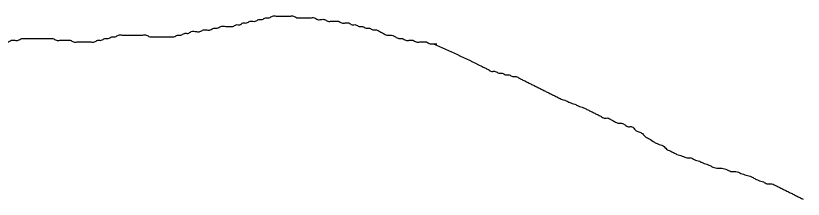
# Model space of a CAD drawing. Extents: x 813775 to 1157140, y 1757555 to 1979907.
# Drawn here: x 1031885 to 1033154, y 1815324 to 1815620 of the extents above; entities that cross this region are included whole.
import ezdxf

# ---------------------------------------------------------------- set-up
doc = ezdxf.new("R2010")
doc.units = 0
doc.layers.add('Level 35', color=7, linetype='Continuous')

msp = doc.modelspace()

# ---------------------------------------------------------------- linework, layer by layer
at = {"layer": 'Level 35'}
for points in [[(1031750.8893173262, 1815557.9685871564), (1031833.178690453, 1815569.131418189), (1031838.7574096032, 1815569.131418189), (1031844.3361287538, 1815571.9221259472), (1031849.9148479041, 1815571.9221259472), (1031855.4935670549, 1815574.7128337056), (1031861.0722862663, 1815574.7128337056), (1031866.6510054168, 1815577.503541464), (1031872.229724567, 1815577.503541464), (1031877.8084437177, 1815580.2942492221), (1031883.3871628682, 1815580.2942492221), (1031888.9658820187, 1815580.2942492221), (1031894.5446012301, 1815583.08495698), (1031900.1233203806, 1815583.08495698), (1031905.7020395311, 1815583.08495698), (1031911.2807586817, 1815583.08495698), (1031916.859477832, 1815583.08495698), (1031922.4381969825, 1815583.08495698), (1031928.0169161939, 1815583.08495698), (1031933.5956353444, 1815583.08495698), (1031939.1743544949, 1815583.08495698), (1031944.7530736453, 1815583.08495698), (1031950.3317927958, 1815580.2942492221), (1031955.9105119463, 1815580.2942492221), (1031961.4892311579, 1815580.2942492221), (1031967.0679503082, 1815580.2942492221), (1031972.6466694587, 1815580.2942492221), (1031978.2253886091, 1815577.503541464), (1031983.8041077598, 1815577.503541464), (1031989.3828269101, 1815577.503541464), (1031994.9615461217, 1815577.503541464), (1032000.540265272, 1815577.503541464), (1032006.1189844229, 1815577.503541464), (1032011.6977035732, 1815577.503541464), (1032017.2764227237, 1815580.2942492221), (1032022.8551418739, 1815580.2942492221), (1032028.4338610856, 1815583.08495698), (1032034.0125802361, 1815583.08495698), (1032039.5912993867, 1815585.8756647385), (1032045.170018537, 1815585.8756647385), (1032050.7487376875, 1815588.6663724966), (1032056.3274568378, 1815588.6663724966), (1032061.9061760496, 1815588.6663724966), (1032067.4848951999, 1815588.6663724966), (1032073.0636143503, 1815588.6663724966), (1032078.6423335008, 1815588.6663724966), (1032084.2210526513, 1815588.6663724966), (1032089.7997718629, 1815588.6663724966), (1032095.3784910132, 1815588.6663724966), (1032100.9572101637, 1815585.8756647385), (1032106.5359293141, 1815585.8756647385), (1032112.1146484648, 1815585.8756647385), (1032117.6933676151, 1815585.8756647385), (1032123.2720868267, 1815585.8756647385), (1032128.850805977, 1815585.8756647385), (1032134.4295251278, 1815585.8756647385), (1032140.0082442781, 1815585.8756647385), (1032145.5869634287, 1815588.6663724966), (1032151.1656825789, 1815588.6663724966), (1032156.7444017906, 1815591.4570802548), (1032162.3231209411, 1815591.4570802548), (1032167.9018400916, 1815594.2477880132), (1032176.2699188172, 1815594.2477880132), (1032181.8486379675, 1815594.2477880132), (1032187.4273571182, 1815597.0384957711), (1032193.0060763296, 1815597.0384957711), (1032198.5847954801, 1815597.0384957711), (1032204.1635146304, 1815599.8292035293), (1032209.742233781, 1815599.8292035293), (1032215.3209529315, 1815602.619911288), (1032223.6890317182, 1815602.619911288), (1032229.2677508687, 1815602.619911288), (1032234.846470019, 1815602.619911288), (1032240.4251891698, 1815605.410619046), (1032246.0039083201, 1815605.410619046), (1032251.5826274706, 1815608.2013268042), (1032257.161346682, 1815608.2013268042), (1032262.7400658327, 1815610.9920345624), (1032271.1081445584, 1815610.9920345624), (1032276.6868637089, 1815613.7827423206), (1032282.2655828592, 1815613.7827423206), (1032287.844302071, 1815616.5734500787), (1032293.4230212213, 1815616.5734500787), (1032299.0017403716, 1815619.364157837), (1032304.5804595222, 1815619.364157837), (1032310.1591786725, 1815619.364157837), (1032315.7378978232, 1815619.364157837), (1032321.3166170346, 1815619.364157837), (1032326.8953361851, 1815619.364157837), (1032332.4740553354, 1815619.364157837), (1032338.052774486, 1815616.5734500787)], [(1032338.052774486, 1815616.5734500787), (1032343.6314936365, 1815616.5734500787), (1032349.210212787, 1815616.5734500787), (1032354.7889319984, 1815616.5734500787), (1032360.3676511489, 1815616.5734500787), (1032365.9463702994, 1815616.5734500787), (1032371.5250894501, 1815613.7827423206), (1032377.1038086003, 1815613.7827423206), (1032382.6825277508, 1815613.7827423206), (1032388.2612469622, 1815610.9920345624), (1032393.839966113, 1815610.9920345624), (1032399.4186852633, 1815610.9920345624), (1032404.9974044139, 1815610.9920345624), (1032410.5761235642, 1815608.2013268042), (1032416.1548427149, 1815608.2013268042), (1032421.7335619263, 1815608.2013268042), (1032427.3122810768, 1815605.410619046), (1032432.8910002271, 1815605.410619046), (1032438.4697193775, 1815602.619911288), (1032444.0484385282, 1815602.619911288), (1032449.6271576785, 1815599.8292035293), (1032455.2058768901, 1815599.8292035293), (1032460.7845960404, 1815597.0384957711), (1032466.3633151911, 1815597.0384957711), (1032471.9420343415, 1815594.2477880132), (1032477.520753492, 1815591.4570802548), (1032483.0994726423, 1815588.6663724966), (1032488.6781918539, 1815588.6663724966), (1032497.0462705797, 1815585.8756647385), (1032502.6249897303, 1815583.08495698), (1032508.2037088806, 1815583.08495698), (1032513.7824280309, 1815580.2942492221), (1032519.3611472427, 1815580.2942492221), (1032524.939866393, 1815580.2942492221), (1032530.5185855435, 1815577.503541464), (1032536.0973046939, 1815577.503541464), (1032541.6760238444, 1815577.503541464), (1032547.2547429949, 1815577.503541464), (1032552.8334622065, 1815574.7128337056), (1032558.4121813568, 1815574.7128337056), (1032563.9909005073, 1815574.7128337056), (1032563.9916911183, 1815574.7128337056)], [(1032558.4121813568, 1815574.7128337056), (1032635.6788894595, 1815538.433632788), (1032641.2576086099, 1815535.6429250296), (1032646.8363277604, 1815532.8522172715), (1032652.4150469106, 1815530.061509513), (1032657.9937661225, 1815530.061509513), (1032663.5724852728, 1815527.2708017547), (1032669.1512044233, 1815527.2708017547), (1032674.7299235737, 1815524.4800939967), (1032680.3086427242, 1815524.4800939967), (1032685.8873618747, 1815521.6893862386), (1032691.4660810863, 1815521.6893862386), (1032697.0448002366, 1815518.8986784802), (1032702.6235193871, 1815516.107970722), (1032708.2022385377, 1815513.3172629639), (1032713.780957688, 1815510.5265552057), (1032719.3596768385, 1815507.7358474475), (1032724.9383960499, 1815504.9451396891), (1032730.5171152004, 1815502.154431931), (1032736.0958343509, 1815499.3637241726), (1032741.6745535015, 1815496.5730164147), (1032747.2532726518, 1815493.7823086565), (1032752.8319918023, 1815490.991600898), (1032758.4107110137, 1815488.20089314), (1032763.9894301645, 1815485.4101853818), (1032772.3575088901, 1815482.6194775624), (1032777.9362280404, 1815479.8287698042), (1032786.3043067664, 1815477.038062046), (1032791.8830259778, 1815474.2473542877), (1032800.2511047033, 1815471.4566465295), (1032805.8298238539, 1815468.6659387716), (1032811.4085430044, 1815465.8752310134), (1032816.9872621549, 1815463.084523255), (1032822.5659813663, 1815460.2938154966), (1032828.1447005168, 1815457.5031077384), (1032833.7234196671, 1815454.7123999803), (1032839.302138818, 1815454.7123999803), (1032844.8808579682, 1815451.9216922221), (1032850.4595771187, 1815449.130984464), (1032856.0382963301, 1815446.3402767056), (1032861.6170154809, 1815446.3402767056), (1032867.1957346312, 1815443.5495689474), (1032872.7744537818, 1815440.7588611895), (1032878.353172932, 1815440.7588611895), (1032883.9318920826, 1815435.1774456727), (1032889.5106112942, 1815432.3867379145), (1032895.0893304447, 1815429.5960301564), (1032900.668049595, 1815424.01461464), (1032906.2467687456, 1815421.2239068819), (1032914.6148474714, 1815415.642491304), (1032920.1935666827, 1815412.8517835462), (1032928.5616454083, 1815410.0610757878), (1032934.1403645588, 1815404.4796602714), (1032939.7190837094, 1815401.688952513), (1032945.2978028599, 1815398.898244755), (1032950.8765220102, 1815396.107536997), (1032959.2446007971, 1815393.3168292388), (1032967.612679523, 1815390.5261214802), (1032973.1913986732, 1815390.5261214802), (1032978.7701178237, 1815387.735413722), (1032987.1381966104, 1815384.944705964), (1032992.7169157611, 1815382.1539982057), (1033001.0849944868, 1815379.3632904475), (1033006.663713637, 1815376.5725826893), (1033015.0317923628, 1815373.781874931), (1033023.3998711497, 1815373.781874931), (1033031.7679498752, 1815370.991167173), (1033040.1360286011, 1815368.2004594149), (1033045.7147477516, 1815368.2004594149), (1033054.0828265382, 1815365.4097516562), (1033062.4509052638, 1815362.619043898), (1033070.8189839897, 1815359.82833614), (1033076.3977031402, 1815357.037628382), (1033081.9764222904, 1815354.2469206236), (1033090.3445010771, 1815351.4562128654), (1033095.9232202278, 1815348.6655050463), (1033101.5019393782, 1815348.6655050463), (1033109.870018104, 1815345.8747972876), (1033115.4487372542, 1815343.0840895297), (1033121.0274564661, 1815340.2933817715), (1033126.6061756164, 1815337.5026740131), (1033132.1848947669, 1815334.711966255), (1033137.7636139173, 1815331.9212584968), (1033143.3423330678, 1815329.1305507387), (1033148.9210522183, 1815326.3398429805), (1033154.4997714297, 1815323.5491352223)]]:
    msp.add_spline(points, degree=3, dxfattribs=at)

doc.saveas('drawing.dxf')
